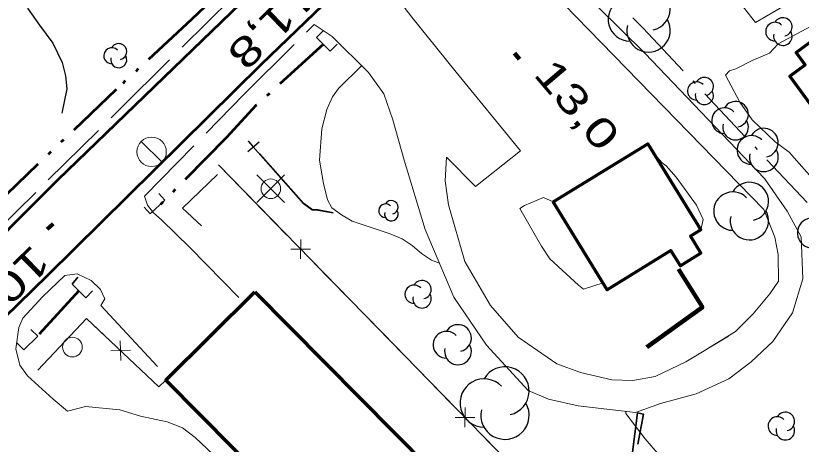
# Model space of a CAD drawing. Extents: x 386081 to 389416, y 5130568 to 5134082.
# Drawn here: x 387094 to 387174.2, y 5131990.4 to 5132034.1 of the extents above; entities that cross this region are included whole.
import ezdxf

# ---------------------------------------------------------------- set-up
doc = ezdxf.new("R2010")
doc.units = 0
doc.header["$LTSCALE"] = 1.2
for name, pattern in [('DASH_DOUBLE_DOT', [9.2, 5, -1.2, 0.3, -1.2, 0.3, -1.2]), ('DOT_DASHED', [7.7, 5, -1.2, 0.3, -1.2]), ('LONG_DASHED', [7.5, 6, -1.5])]:
    doc.linetypes.add(name, pattern=pattern)
for name, color, linetype, lineweight in [('19', 7, 'Continuous', 13), ('2', 7, 'Continuous', 13), ('21', 7, 'LONG_DASHED', 35), ('22', 7, 'Continuous', 13), ('26', 7, 'Continuous', 35), ('3', 7, 'Continuous', 140), ('31', 7, 'Continuous', 70), ('36', 7, 'Continuous', 13), ('37', 7, 'Continuous', 13), ('4', 7, 'DASH_DOUBLE_DOT', 53), ('41', 7, 'DOT_DASHED', 25), ('44', 7, 'Continuous', 25), ('52', 7, 'Continuous', 13)]:
    doc.layers.add(name, color=color, linetype=linetype, lineweight=lineweight)

msp = doc.modelspace()

# ---------------------------------------------------------------- linework, layer by layer
at = {"layer": '19'}
for points in [[(387149.63, 5132057.74), (387151.22, 5132057.46), (387152.28, 5132057.01), (387154.11, 5132055.86), (387156.79, 5132053.67), (387160.55, 5132049.63), (387164.45, 5132045.88), (387166.02, 5132043.99), (387166.94, 5132041.13), (387166.87, 5132036.78), (387169.47, 5132033.42), (387172.65, 5132035.26), (387175.55, 5132036.4)], [(387143.66, 5132044.63), (387158.19, 5132030.3), (387170.41, 5132017.49), (387172.72, 5132014.15), (387174.13, 5132011.55), (387174.32, 5132007.28), (387173.26, 5132003.79), (387171.24, 5132000.88), (387169.03, 5131998.79), (387166.75, 5131997.07), (387163.42, 5131995.53), (387159.78, 5131994.54), (387157.25, 5131993.63), (387151.38, 5131994.32), (387148.37, 5131994.97), (387146.29, 5131995.88), (387142.03, 5132000.48), (387138.72, 5132005.38), (387135.78, 5132012.29), (387133.63, 5132019.37), (387132.47, 5132023.49), (387131.56, 5132026.13), (387129.99, 5132028.33), (387126.29, 5132031.98), (387124.45, 5132033.2)], [(387164.45, 5132000.07), (387167.43, 5132001.9), (387169.23, 5132003.68), (387170.95, 5132005.73), (387171.82, 5132007.04), (387171.79, 5132009.76), (387171.46, 5132011.51), (387170.34, 5132014.33), (387149.92, 5132035.28), (387142.77, 5132041.51), (387139.83, 5132043.67), (387138.41, 5132044.55), (387137.1, 5132044.87), (387136.26, 5132044.88)], [(387166.72, 5132001.43), (387162.39, 5131998.78), (387159.23, 5131997.3), (387156.98, 5131996.88), (387154.84, 5131996.95), (387151.64, 5131997.7), (387149.21, 5131998.59), (387145.27, 5132001.3), (387142.46, 5132004.55), (387139.82, 5132009.04), (387138.16, 5132014.82), (387137.82, 5132017.25), (387137.96, 5132019.69), (387140.93, 5132016.67), (387145.52, 5132020.33), (387138.94, 5132028.34), (387134.42, 5132033.97), (387132.19, 5132036.93), (387131.1, 5132038.01), (387131.03, 5132038.82), (387131.32, 5132039.63), (387132.44, 5132041.16)], [(387107.16, 5132015.69), (387107.44, 5132014.79), (387108.07, 5132013.98), (387108.89, 5132013.28), (387111.76, 5132010.45), (387116.78, 5132005.37)], [(387099.02, 5132007.61), (387100.26, 5132007.79), (387101.72, 5132007.09), (387102.65, 5132006.17), (387103.09, 5132005.21), (387102.7, 5132004.54), (387108.46, 5131998.32)]]:
    msp.add_lwpolyline(points, dxfattribs=at)
at = {"layer": '2'}
for points in [[(387178.56, 5132013.78), (387172.93, 5132020.19), (387171.49, 5132021.24), (387169.14, 5132023.5), (387167.88, 5132025.29), (387166.41, 5132028.04), (387166.83, 5132028.5), (387167.47, 5132028.7), (387169.14, 5132029.54), (387170.92, 5132030.29), (387171.81, 5132031.24), (387176.62, 5132033.82)], [(387137.24, 5132008.85), (387136.43, 5132009.16), (387135.39, 5132009.85), (387134.47, 5132010.65), (387133.43, 5132011.34), (387132.2, 5132011.84), (387128.33, 5132013.15), (387127.23, 5132013.78), (387126.25, 5132014.52), (387125.82, 5132015.32), (387125.4, 5132016.98), (387124.99, 5132019.38), (387125.25, 5132022.58), (387125.76, 5132024.54), (387126.32, 5132025.83), (387126.94, 5132026.69), (387129.3, 5132029.01)], [(387159.14, 5132020.01), (387159.97, 5132019.09), (387160.38, 5132018.8), (387161.4, 5132017.63), (387163.48, 5132014.78), (387164.14, 5132013.3), (387163.91, 5132012.26)], [(387153.94, 5132006.84), (387151.94, 5132006.22), (387151.41, 5132006.63), (387148.5, 5132009.32), (387147.64, 5132010.59), (387145.44, 5132014.45), (387145.9, 5132014.73), (387147.87, 5132015.57), (387148.84, 5132015.12)], [(387181.72, 5131978.95), (387179.89, 5131977.51), (387176.33, 5131975.55), (387175.7, 5131975.63), (387174.87, 5131976.18), (387173.58, 5131977.37), (387169.65, 5131980.6), (387167.77, 5131981.52), (387166.79, 5131982.39), (387164.4, 5131984.8), (387159.26, 5131989.76), (387158.22, 5131990.94), (387156.27, 5131993.53), (387156.25, 5131993.75)]]:
    msp.add_lwpolyline(points, dxfattribs=at)
at = {"layer": '21', "linetype": 'Continuous', "lineweight": 53}
for points in [[(387012.51, 5131910.8), (387021.08, 5131926.01), (387027.11, 5131935.62), (387032.84, 5131944.26), (387041.79, 5131956.43), (387052.62, 5131969.96), (387063.03, 5131981.26), (387078.48, 5131997.51), (387098.33, 5132017.4), (387121.9, 5132040.2), (387177.29, 5132094.24), (387231.65, 5132148.34), (387255.86, 5132172.16), (387275.84, 5132191.54), (387323.76, 5132237.29), (387346.1, 5132259.65), (387398.36, 5132310.48), (387454.62, 5132364.63)], [(387164.72, 5131800.51), (387132.8, 5131839.87), (387092.63, 5131890.18), (387081.09, 5131904.74), (387066.45, 5131922.63), (387054.56, 5131937.69), (387051.33, 5131941.01), (387048.28, 5131943.8), (387047.55, 5131945.3), (387046.77, 5131948.88), (387046.55, 5131951.09), (387046.66, 5131953.51), (387053.66, 5131962.18), (387060.66, 5131970.37), (387073.31, 5131984.05), (387083.84, 5131994.54), (387097.28, 5132007.63), (387119.07, 5132029.15), (387136.21, 5132045.69), (387190.72, 5132099), (387248.29, 5132155.99)]]:
    msp.add_lwpolyline(points, dxfattribs=at)
at = {"layer": '21'}
for points in [[(387090.92, 5132011.03), (387104.6, 5132024.53), (387129.07, 5132048.91), (387158.04, 5132077.13), (387165.08, 5132084.26)], [(387107.16, 5132015.69), (387117.3, 5132026.09), (387124.45, 5132033.2)], [(387094.74, 5132003.26), (387096.78, 5132005.47), (387099.02, 5132007.61)]]:
    msp.add_lwpolyline(points, dxfattribs=at)
at = {"layer": '22', "lineweight": 35}
msp.add_lwpolyline([(387156.9, 5131989.3), (387157.43, 5131993.59), (387158.05, 5131993.47), (387157.48, 5131990.38)], dxfattribs=at)
at = {"layer": '26'}
for p, q in [((387124.7, 5132031.89), (387125.4, 5132032.59)), ((387124.7, 5132031.89), (387125.4, 5132032.59)), ((387126.1, 5132030.49), (387124.7, 5132031.89)), ((387126.1, 5132030.49), (387124.7, 5132031.89)), ((387126.1, 5132030.49), (387126.8, 5132031.19)), ((387126.1, 5132030.49), (387126.8, 5132031.19)), ((387109.22, 5132015.28), (387108.62, 5132015.98)), ((387109.22, 5132015.28), (387108.62, 5132015.98)), ((387109.22, 5132015.28), (387107.72, 5132013.88)), ((387109.22, 5132015.28), (387107.72, 5132013.88)), ((387107.72, 5132013.88), (387107.12, 5132014.58)), ((387107.72, 5132013.88), (387107.12, 5132014.58)), ((387099.75, 5132006.73), (387100.35, 5132007.43)), ((387099.75, 5132006.73), (387100.35, 5132007.43)), ((387101.15, 5132005.33), (387099.75, 5132006.73)), ((387101.15, 5132005.33), (387099.75, 5132006.73)), ((387101.15, 5132005.33), (387101.85, 5132006.03)), ((387101.15, 5132005.33), (387101.85, 5132006.03)), ((387096.25, 5132001.41), (387095.55, 5132002.11)), ((387096.25, 5132001.41), (387095.55, 5132002.11)), ((387096.25, 5132001.41), (387094.85, 5132000.01)), ((387096.25, 5132001.41), (387094.85, 5132000.01)), ((387094.85, 5132000.01), (387094.15, 5132000.71)), ((387094.85, 5132000.01), (387094.15, 5132000.71))]:
    msp.add_line(p, q, dxfattribs=at)
at = {"layer": '3'}
for p, q in [((387144.91, 5132030.3), (387145.42, 5132029.69)), ((387097.81, 5132012.87), (387097.23, 5132012.32))]:
    msp.add_line(p, q, dxfattribs=at)
at = {"layer": '31'}
for points in [[(387180.23, 5132033.45), (387185.58, 5132026.17), (387183.51, 5132024.66), (387186.45, 5132020.66), (387181.72, 5132017.19), (387178.96, 5132020.95), (387178.41, 5132020.55), (387172.99, 5132027.94), (387174.56, 5132029.09), (387173.63, 5132030.36), (387177.64, 5132033.3), (387178.48, 5132032.16)], [(387148.84, 5132015.12), (387158.5, 5132021.05), (387163.91, 5132012.26), (387162.84, 5132011.61), (387163.91, 5132009.88), (387161.82, 5132008.59), (387160.86, 5132010.15), (387154.36, 5132006.15)], [(387118.4, 5132005.95), (387164.69, 5131959.21), (387146.76, 5131941.45), (387121.13, 5131967.33), (387129.97, 5131976.08), (387109.31, 5131996.94)]]:
    msp.add_lwpolyline(points, close=True, dxfattribs=at)
at = {"layer": '36'}
for p, q in [((387108.94, 5132019.15), (387106.82, 5132021.29)), ((387121.44, 5132015.04), (387118.62, 5132017.86)), ((387118.62, 5132015.04), (387121.44, 5132017.86))]:
    msp.add_line(p, q, dxfattribs=at)
for centre, radius in [((387107.87, 5132020.221), 1.5), ((387120.034, 5132016.455), 1), ((387099.792, 5132000.3), 1)]:
    msp.add_circle(centre, radius, dxfattribs=at)
at = {"layer": '37', "lineweight": 25}
for p, q in [((387117.7, 5132020.25), (387118.83, 5132021.24)), ((387118.26, 5132020.74), (387117.74, 5132021.33))]:
    msp.add_line(p, q, dxfattribs=at)
at = {"layer": '37'}
for p, q in [((387114.69, 5132018.88), (387121.68, 5132011.72)), ((387123.06, 5132009.29), (387123.08, 5132011.29)), ((387122.07, 5132010.3), (387124.07, 5132010.28)), ((387124.47, 5132008.86), (387131.45, 5132001.71)), ((387131.45, 5132001.71), (387138.44, 5131994.55)), ((387104.73, 5131998.94), (387104.67, 5132000.95)), ((387103.7, 5131999.92), (387105.7, 5131999.97)), ((387139.82, 5131992.12), (387139.85, 5131994.12)), ((387138.83, 5131993.13), (387140.84, 5131993.11)), ((387141.23, 5131991.69), (387148.22, 5131984.53))]:
    msp.add_line(p, q, dxfattribs=at)
at = {"layer": '37', "lineweight": 25}
for points in [[(387126.38, 5132013.95), (387124.82, 5132014.24), (387124.26, 5132014.26), (387123.38, 5132014.91), (387117.71, 5132021.3)], [(387126.39, 5132014), (387124.83, 5132014.29), (387124.28, 5132014.31), (387123.41, 5132014.94), (387118.92, 5132020)]]:
    msp.add_lwpolyline(points, dxfattribs=at)
at = {"layer": '37'}
for points in [[(387114.69, 5132018.88), (387167.38, 5131964.9), (387169.47, 5131964.75), (387171.67, 5131966.26)], [(387114.6, 5132017.91), (387111.02, 5132014.48), (387112.96, 5132012.67)], [(387114.6, 5132017.91), (387111.02, 5132014.48), (387112.96, 5132012.67)], [(387096.27, 5131997.96), (387101.23, 5132003.22), (387108.61, 5131996.25), (387109.31, 5131996.94)], [(387096.27, 5131997.96), (387101.23, 5132003.22), (387103.24, 5132001.32)], [(387106.15, 5131998.57), (387108.61, 5131996.25), (387109.31, 5131996.94)]]:
    msp.add_lwpolyline(points, dxfattribs=at)
at = {"layer": '37', "lineweight": 90}
msp.add_lwpolyline([(387161.64, 5132008.26), (387164.07, 5132004.37), (387158.38, 5132000.29)], dxfattribs=at)
at = {"layer": '4'}
msp.add_line((387100.45, 5132006.03), (387095.55, 5132000.71), dxfattribs=at)
for points in [[(387151.21, 5132072.28), (387138.35, 5132059.3), (387124.12, 5132045.36), (387111.96, 5132033.74), (387104.26, 5132026.59), (387087.94, 5132011), (387074.57, 5131997.88), (387062.88, 5131986), (387051.88, 5131974.12), (387041.94, 5131961.92)], [(387125.4, 5132031.19), (387118.52, 5132024.94), (387115.5, 5132021.68), (387108.52, 5132014.58)]]:
    msp.add_lwpolyline(points, dxfattribs=at)
at = {"layer": '41'}
for points in [[(387077.88, 5132055.43), (387077.25, 5132053.83), (387077.62, 5132052.47), (387078.47, 5132051.36), (387080.43, 5132049.38), (387085.57, 5132044.42), (387090.22, 5132039.96), (387095.22, 5132034.89), (387096.44, 5132033.16), (387097.78, 5132031.31), (387098.73, 5132029.34), (387099.09, 5132027.99), (387099.21, 5132026.64), (387098.7, 5132024.18)], [(387144.02, 5132047.08), (387157.99, 5132032.87), (387179.42, 5132010.08)]]:
    msp.add_lwpolyline(points, dxfattribs=at)
at = {"layer": '44'}
for centre, radius, start, end in [((387158.574, 5132034.827), 2.213, 282.26917, 149.72626), ((387156.671, 5132033.72), 2.213, 44.11537, 269.80396), ((387158.574, 5132032.614), 2.213, 166.93686, 29.62122), ((387171.463, 5132032.491), 0.944, 44.11537, 269.80396), ((387172.274, 5132032.963), 0.944, 282.26917, 149.72626), ((387172.274, 5132032.02), 0.944, 166.93686, 29.62122), ((387104.513, 5132030.439), 0.821, 282.26917, 149.72626), ((387104.513, 5132030.439), 0.821, 282.26917, 149.72626), ((387103.807, 5132030.029), 0.821, 44.11537, 269.80396), ((387103.807, 5132030.029), 0.821, 44.11537, 269.80396), ((387104.513, 5132029.618), 0.821, 166.93686, 29.62122), ((387104.513, 5132029.618), 0.821, 166.93686, 29.62122), ((387164.266, 5132026.893), 0.925, 282.26917, 149.72626), ((387163.471, 5132026.431), 0.925, 44.11537, 269.80396), ((387164.266, 5132025.969), 0.925, 166.93686, 29.62122), ((387167.447, 5132024.054), 1.309, 282.26917, 149.72626), ((387166.321, 5132023.4), 1.309, 44.11537, 269.80396), ((387167.447, 5132022.745), 1.309, 166.93686, 29.62122), ((387170.335, 5132021.15), 1.472, 282.26917, 149.72626), ((387169.069, 5132020.413), 1.472, 44.11537, 269.80396), ((387170.335, 5132019.677), 1.472, 166.93686, 29.62122), ((387168.858, 5132015.154), 1.958, 282.26917, 149.72626), ((387167.174, 5132014.174), 1.958, 44.11537, 269.80396), ((387132.329, 5132014.562), 0.692, 282.26917, 149.72626), ((387131.734, 5132014.216), 0.692, 44.11537, 269.80396), ((387132.329, 5132013.87), 0.692, 166.93686, 29.62122), ((387168.858, 5132013.195), 1.958, 166.93686, 29.62122), ((387175.299, 5132011.945), 1.539, 44.11537, 269.80396), ((387135.462, 5132006.16), 0.938, 282.26917, 149.72626), ((387134.655, 5132005.691), 0.938, 44.11537, 269.80396), ((387135.462, 5132005.222), 0.938, 166.93686, 29.62122), ((387139.13, 5132001.223), 1.365, 282.26917, 149.72626), ((387137.956, 5132000.541), 1.365, 44.11537, 269.80396), ((387139.13, 5131999.859), 1.365, 166.93686, 29.62122), ((387143.921, 5131995.82), 2.467, 282.26917, 149.72626), ((387141.799, 5131994.586), 2.467, 44.11537, 269.80396), ((387143.921, 5131993.352), 2.467, 166.93686, 29.62122), ((387172.525, 5131992.715), 0.947, 282.26917, 149.72626), ((387171.711, 5131992.242), 0.947, 44.11537, 269.80396), ((387172.525, 5131991.768), 0.947, 166.93686, 29.62122)]:
    msp.add_arc(centre, radius, start, end, dxfattribs=at)
at = {"layer": '52'}
for points in [[(387094.74, 5132003.26), (387094.34, 5132002.3), (387094.02, 5132000.13), (387094.42, 5131998.44), (387095.22, 5131997.38), (387097.83, 5131994.97), (387099.29, 5131993.75)], [(387099.29, 5131993.75), (387101.14, 5131994.25), (387104.63, 5131993.91), (387106.72, 5131993.25), (387109.45, 5131992.68), (387111.03, 5131992.05), (387112.33, 5131991.08), (387117.2, 5131986.46), (387124.98, 5131978.33), (387126.46, 5131977.26), (387129.72, 5131976.13)]]:
    msp.add_lwpolyline(points, dxfattribs=at)

# ---------------------------------------------------------------- texts
at = {"layer": '3'}
for s, rotation, width, p in [('11,8   ', 224.612, 1.35, (387122.89, 5132037.88)), ('13,0   ', 310.294, 1.35, (387146.74, 5132028.08)), ('10,8   ', 224.372, 1.4, (387095.72, 5132010.88))]:
    msp.add_text(s, height=3, rotation=rotation, dxfattribs=dict(at, width=width)).set_placement(p)

doc.saveas('drawing.dxf')
